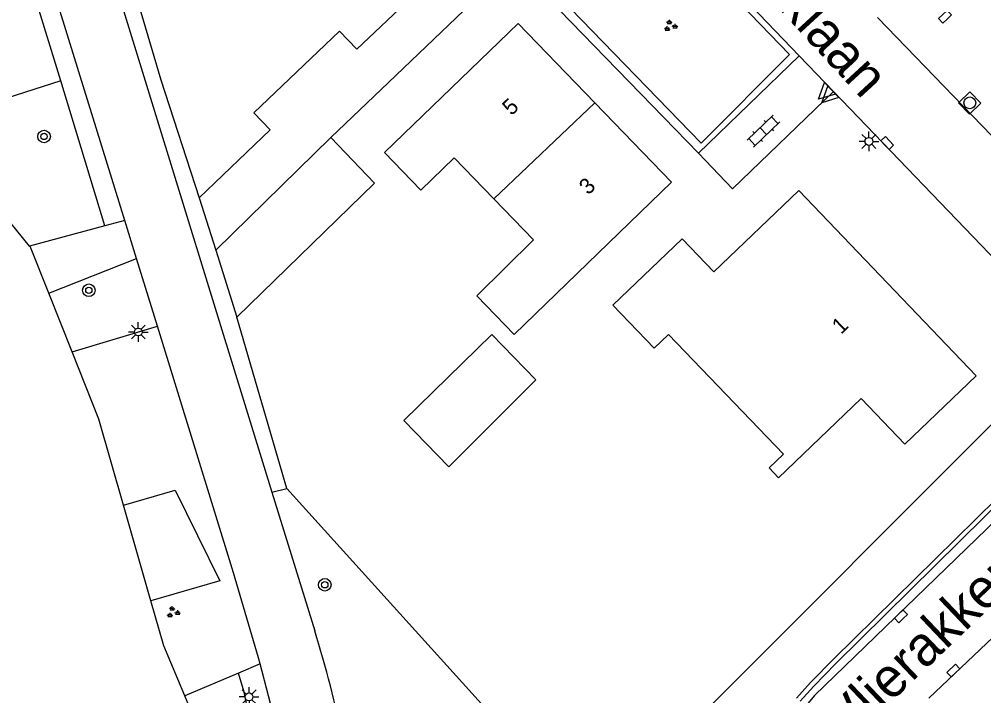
# Model space of a CAD drawing. Extents: x 137999 to 141000, y 397500 to 400501.
# Drawn here: x 138658.6 to 138719.8, y 399774.5 to 399817.4 of the extents above; entities that cross this region are included whole.
import ezdxf

# ---------------------------------------------------------------- set-up
doc = ezdxf.new("R2010")
doc.units = 0
for name, color, linetype in [('gg-afsc-erfafscheiding', 7, 'Continuous'), ('gg-afsc-haag', 7, 'Continuous'), ('gg-afsc-muur', 7, 'Continuous'), ('gg-anno-huisnummerreeks BGT', 7, 'Continuous'), ('gg-anno-openbare ruimte label', 7, 'Continuous'), ('gg-bbg-bijgebouw', 7, 'Continuous'), ('gg-bbg-gedigitaliseerde bebouwing', 7, 'Continuous'), ('gg-bbg-gedigitaliseerde bijgebouw', 7, 'Continuous'), ('gg-bbg-hoofdgebouw', 7, 'Continuous'), ('gg-bbg-tussenscheiding', 7, 'Continuous'), ('gg-knt-verharding', 7, 'Continuous'), ('gg-knt-verharding nz', 7, 'Continuous'), ('gt-grn-groengrens', 7, 'Continuous'), ('gt-grn-weggrens', 7, 'Continuous'), ('gt-symb-boom', 7, 'Continuous'), ('gt-symb-groenvak', 7, 'Continuous'), ('gt-symb-klinker verharding', 7, 'Continuous'), ('gt-symb-kolk', 7, 'Continuous'), ('gt-symb-lichtmast', 7, 'Continuous'), ('gt-symb-rioolschacht', 7, 'Continuous'), ('gt-symb-waterafsluiter', 7, 'Continuous')]:
    doc.layers.add(name, color=color, linetype=linetype)

# ---------------------------------------------------------------- blocks, each defined once
blk = doc.blocks.new('gt0-KOLK')
at = {"layer": 'gt-symb-kolk'}
blk.add_lwpolyline([(0, 0), (0.375, 0), (0.375, 0.4), (-0.375, 0.4), (-0.375, 0), (0, 0)], dxfattribs=at)
blk = doc.blocks.new('gt0-RS')
at = {"layer": 'gt-symb-rioolschacht'}
blk.add_lwpolyline([(-0.5, -0.5), (0.5, -0.5), (0.5, 0.5), (-0.5, 0.5)], close=True, dxfattribs=at)
blk.add_circle((0, 0), 0.375, dxfattribs=at)
blk = doc.blocks.new('gt0-GRVAK')
at = {"layer": 'gt-symb-groenvak'}
for p, q in [((-0.11, 0.189), (-0.228, 0.24)), ((-0.182, 0.153), (0.088, 0.153)), ((-0.091, 0.211), (-0.156, 0.322)), ((-0.047, 0.214), (-0.047, 0.393)), ((-0.004, 0.211), (0.061, 0.322)), ((0.015, 0.189), (0.133, 0.24)), ((0.262, -0.052), (0.197, 0.059)), ((0.305, -0.049), (0.305, 0.13)), ((0.349, -0.052), (0.414, 0.059)), ((-0.245, -0.228), (-0.363, -0.177)), ((-0.318, -0.264), (-0.047, -0.264)), ((-0.226, -0.206), (-0.291, -0.095)), ((-0.183, -0.203), (-0.183, -0.024)), ((-0.139, -0.206), (-0.074, -0.095)), ((-0.12, -0.228), (-0.002, -0.177)), ((0.243, -0.074), (0.125, -0.023)), ((0.17, -0.11), (0.441, -0.11)), ((0.368, -0.074), (0.486, -0.023))]:
    blk.add_line(p, q, dxfattribs=at)
blk = doc.blocks.new('gt0-KL1')
at = {"layer": 'gt-symb-klinker verharding'}
for p, q in [((-1.15, 0.3), (1.15, 0.3)), ((-1, -0.3), (-1, 0.3)), ((-0.5, 0.3), (-0.5, 0.45)), ((0, -0.3), (0, 0.3)), ((0.5, 0.3), (0.5, 0.45)), ((1, -0.3), (1, 0.3)), ((-1.15, -0.3), (1.15, -0.3)), ((-0.5, -0.45), (-0.5, -0.3)), ((0.5, -0.45), (0.5, -0.3))]:
    blk.add_line(p, q, dxfattribs=at)
blk = doc.blocks.new('gt0-WAFSL')
at = {"layer": 'gt-symb-waterafsluiter'}
for p, q in [((-0.5, -0.333), (0, 0.667)), ((0, 0.667), (0.5, -0.333)), ((0.5, -0.333), (-0.5, -0.333))]:
    blk.add_line(p, q, dxfattribs=at)
blk = doc.blocks.new('gt0-LMAST')
at = {"layer": 'gt-symb-lichtmast'}
for p, q in [((-0.005, 0.246), (-0.005, 0.621)), ((-0.182, 0.173), (-0.447, 0.438)), ((0.172, 0.173), (0.437, 0.438)), ((-0.255, -0.004), (-0.63, -0.004)), ((-0.182, -0.181), (-0.447, -0.446)), ((-0.005, -0.254), (-0.005, -0.629)), ((0.437, -0.446), (0.172, -0.181)), ((0.245, -0.004), (0.62, -0.004))]:
    blk.add_line(p, q, dxfattribs=at)
blk.add_circle((-0.005, -0.004), 0.25, dxfattribs=at)
blk = doc.blocks.new('gt0-BOOM')
at = {"layer": 'gt-symb-boom'}
for radius in [0.4, 0.2]:
    blk.add_circle((0, 0), radius, dxfattribs=at)

msp = doc.modelspace()

# ---------------------------------------------------------------- linework, layer by layer
at = {"layer": 'gg-afsc-erfafscheiding'}
for p, q in [((138665.87, 399819.4), (138667.6, 399813.559)), ((138692.123, 399818.768), (138701.677, 399808.914)), ((138675.582, 399787.672), (138672.41, 399798.53)), ((138724.619, 399796.074), (138694.955, 399766.422))]:
    msp.add_line(p, q, dxfattribs=at)
msp.add_lwpolyline([(138694.955, 399766.422), (138694.868, 399766.335), (138675.582, 399787.672)], dxfattribs=at)
at = {"layer": 'gg-afsc-haag'}
for p, q in [((138661.958, 399796.323), (138660.484, 399800.035)), ((138666.954, 399780.551), (138665.213, 399786.617))]:
    msp.add_line(p, q, dxfattribs=at)
for points in [[(138698.757, 399824.181), (138707.463, 399815.166), (138701.844, 399809.549), (138692.861, 399818.832), (138698.757, 399824.181)], [(138659.271, 399803.019), (138658.095, 399804.461), (138657.604, 399806.841), (138657.898, 399806.902)], [(138660.484, 399800.035), (138659.326, 399802.951), (138659.271, 399803.019)], [(138665.213, 399786.617), (138663.65, 399792.064), (138661.958, 399796.323)], [(138669.103, 399774.531), (138667.774, 399777.695), (138666.954, 399780.551)], [(138660.065, 399766.57), (138669.425, 399771.741), (138669.989, 399772.424), (138669.103, 399774.531)]]:
    msp.add_lwpolyline(points, dxfattribs=at)
at = {"layer": 'gg-afsc-muur'}
msp.add_line((138667.6, 399813.559), (138670.021, 399806.097), dxfattribs=at)
at = {"layer": 'gg-bbg-bijgebouw'}
for p, q in [((138684.803, 399820.065), (138680.018, 399815.505)), ((138678.37, 399809.92), (138682.019, 399813.406)), ((138674.525, 399810.395), (138670.021, 399806.097)), ((138670.021, 399806.097), (138671.08, 399802.78)), ((138671.08, 399802.78), (138672.41, 399798.53)), ((138688.571, 399797.43), (138691.36, 399794.549))]:
    msp.add_line(p, q, dxfattribs=at)
for points in [[(138684.803, 399820.065), (138686.804, 399817.966), (138682.019, 399813.406)], [(138680.018, 399815.505), (138678.92, 399816.66), (138673.49, 399811.48), (138674.525, 399810.395)], [(138672.41, 399798.53), (138681.14, 399807.01), (138678.37, 399809.92)]]:
    msp.add_lwpolyline(points, dxfattribs=at)
at = {"layer": 'gg-bbg-gedigitaliseerde bebouwing'}
for points in [[(138690.24, 399817.14), (138681.769, 399808.952), (138684.072, 399806.573), (138686.192, 399808.625), (138688.706, 399806.028)], [(138688.706, 399806.028), (138691.221, 399803.431), (138687.629, 399799.868)]]:
    msp.add_lwpolyline(points, dxfattribs=at)
at = {"layer": 'gg-bbg-gedigitaliseerde bijgebouw'}
msp.add_lwpolyline([(138688.571, 399797.43), (138683.009, 399791.963), (138685.847, 399789.037), (138691.36, 399794.549)], dxfattribs=at)
at = {"layer": 'gg-bbg-hoofdgebouw'}
for p, q in [((138695.11, 399812.11), (138690.24, 399817.14)), ((138699.98, 399807.08), (138695.11, 399812.11))]:
    msp.add_line(p, q, dxfattribs=at)
for points in [[(138699.98, 399807.08), (138690.001, 399797.418), (138687.629, 399799.868)], [(138707.07, 399789.84), (138706.16, 399788.97), (138706.76, 399788.34), (138712, 399793.36), (138714.77, 399790.47), (138719.29, 399794.8), (138708.04, 399806.55), (138702.66, 399801.39), (138700.64, 399803.49), (138696.25, 399799.28), (138698.88, 399796.55), (138699.79, 399797.42), (138707.07, 399789.84)]]:
    msp.add_lwpolyline(points, dxfattribs=at)
at = {"layer": 'gg-bbg-tussenscheiding'}
for p, q in [((138688.706, 399806.028), (138695.11, 399812.11)), ((138678.37, 399809.92), (138671.08, 399802.78))]:
    msp.add_line(p, q, dxfattribs=at)
at = {"layer": 'gg-knt-verharding'}
for p, q in [((138665.306, 399804.645), (138649.941, 399854.399)), ((138662.956, 399825.333), (138674.638, 399787.438)), ((138708.062, 399815.094), (138698.567, 399824.983)), ((138701.677, 399808.914), (138708.062, 399815.094)), ((138708.062, 399815.094), (138710.238, 399812.828)), ((138710.238, 399812.828), (138725.507, 399796.926)), ((138666.047, 399802.244), (138665.306, 399804.645)), ((138667.37, 399797.959), (138666.047, 399802.244)), ((138674.638, 399787.438), (138677.351, 399778.638)), ((138720.595, 399785.722), (138709.05, 399774.55))]:
    msp.add_line(p, q, dxfattribs=at)
for points in [[(138701.677, 399808.914), (138703.833, 399806.662), (138710.238, 399812.828)], [(138673.883, 399776.54), (138673.78, 399776.93), (138672.2, 399782.32), (138667.37, 399797.959)], [(138676.399, 399761.765), (138676.29, 399764.5), (138675.84, 399768.32), (138674.95, 399772.5), (138673.883, 399776.54)]]:
    msp.add_lwpolyline(points, dxfattribs=at)
for centre, radius, start, end in [((138606.6, 399756.677), 74.081, 11.64188, 17.24433), ((138741.899, 399746.852), 42.968, 139.86235, 153.32241)]:
    msp.add_arc(centre, radius, start, end, dxfattribs=at)
at = {"layer": 'gg-knt-verharding nz'}
msp.add_line((138722.046, 399779.829), (138716.294, 399774.384), dxfattribs=at)
at = {"layer": 'gt-grn-groengrens'}
for p, q in [((138661.245, 399813.5), (138651.966, 399843.885)), ((138661.245, 399813.5), (138655.618, 399811.706)), ((138664.043, 399804.305), (138661.245, 399813.5)), ((138664.043, 399804.305), (138659.271, 399803.019)), ((138665.306, 399804.645), (138664.043, 399804.305)), ((138660.484, 399800.035), (138666.047, 399802.244)), ((138661.958, 399796.323), (138667.37, 399797.959)), ((138674.638, 399787.438), (138675.582, 399787.672)), ((138673.883, 399776.54), (138672.512, 399775.964)), ((138672.512, 399775.964), (138669.103, 399774.531))]:
    msp.add_line(p, q, dxfattribs=at)
for points in [[(138708.125, 399774.178), (138708.989, 399775.13), (138710.39, 399776.579), (138726.097, 399792.05), (138726.432, 399795.634), (138725.722, 399796.414), (138724.931, 399796.373)], [(138724.642, 399796.096), (138725.433, 399796.137), (138726.083, 399795.666), (138725.748, 399792.082), (138710.258, 399776.871), (138708.796, 399775.361), (138707.894, 399774.369)], [(138665.213, 399786.617), (138668.505, 399787.562), (138671.329, 399781.807), (138666.954, 399780.551)], [(138674.614, 399749.038), (138674.707, 399753.006), (138674.768, 399759.318), (138674.584, 399764.649), (138673.911, 399769.674), (138672.869, 399774.76), (138672.512, 399775.964)]]:
    msp.add_lwpolyline(points, dxfattribs=at)
at = {"layer": 'gt-grn-weggrens'}
msp.add_line((138720.267, 399810.027), (138713.04, 399817.52), dxfattribs=at)

# ---------------------------------------------------------------- block references
at = {"layer": 'gt-symb-boom'}
for p in [(138660.186, 399809.975), (138663.025, 399800.227), (138677.988, 399781.559)]:
    msp.add_blockref('gt0-BOOM', p, dxfattribs=at)
at = {"layer": 'gt-symb-groenvak'}
for p in [(138699.89, 399816.982), (138668.358, 399779.812)]:
    msp.add_blockref('gt0-GRVAK', p, dxfattribs=at)
at = {"layer": 'gt-symb-klinker verharding', "rotation": 44.02760489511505}
msp.add_blockref('gt0-KL1', (138705.796, 399810.318), dxfattribs=at)
at = {"layer": 'gt-symb-kolk'}
for p, rotation in [((138717.458, 399817.419), 43.946589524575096), ((138713.507, 399809.422), -46.13442163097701), ((138714.659, 399779.42), 44.02760489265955), ((138717.98, 399775.981), 44.02760489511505)]:
    msp.add_blockref('gt0-KOLK', p, dxfattribs=dict(at, rotation=rotation))
at = {"layer": 'gt-symb-lichtmast'}
for p in [(138712.498, 399809.668), (138666.167, 399797.586), (138673.188, 399774.456)]:
    msp.add_blockref('gt0-LMAST', p, dxfattribs=at)
at = {"layer": 'gt-symb-rioolschacht', "rotation": 43.94658952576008}
msp.add_blockref('gt0-RS', (138718.887, 399812.105), dxfattribs=at)
at = {"layer": 'gt-symb-waterafsluiter', "rotation": 133.865578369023}
for p in [(138709.784, 399812.795), (138709.992, 399812.579)]:
    msp.add_blockref('gt0-WAFSL', p, dxfattribs=at)

# ---------------------------------------------------------------- texts
at = {"layer": 'gg-anno-huisnummerreeks BGT'}
for s, rotation, p in [('5', 44.1, (138689.829, 399811.256)), ('3', 44.1, (138694.699, 399806.226)), ('1', 43.8, (138710.727, 399797.399))]:
    msp.add_text(s, height=1, rotation=rotation, dxfattribs=at).set_placement(p)
at = {"layer": 'gg-anno-openbare ruimte label'}
for s, rotation, p in [('Dokter Tombrocklaan', 312.6, (138690.459, 399835.803)), ('Vlierakkerweg', 43.6, (138711.182, 399771.527))]:
    msp.add_text(s, height=2.5, rotation=rotation, dxfattribs=at).set_placement(p)

doc.saveas('drawing.dxf')
